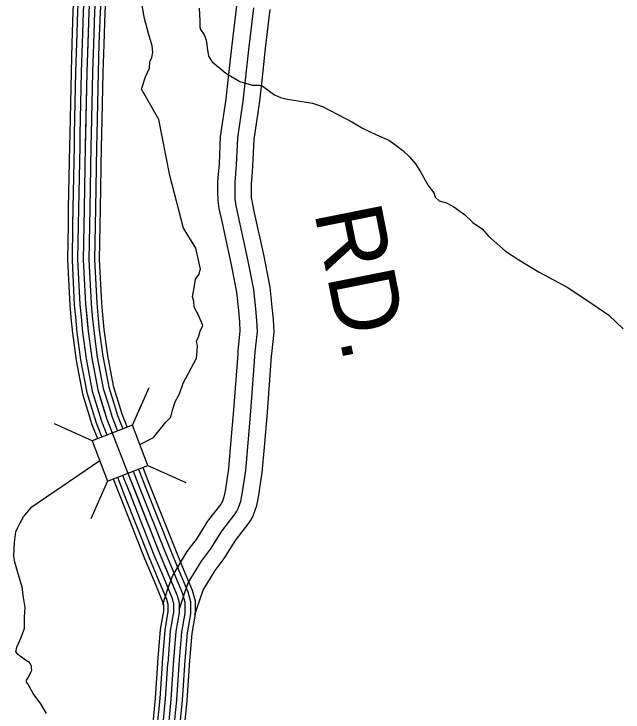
# Model space of a CAD drawing. Extents: x 1551132 to 1791609, y 378168 to 563823.
# Drawn here: x 1615757 to 1619104, y 420474 to 424312 of the extents above; entities that cross this region are included whole.
import ezdxf

# ---------------------------------------------------------------- set-up
doc = ezdxf.new("R2010")
doc.units = 0
for name, color, linetype in [('DESIGN - ROW - Right-of-Way and Easement Labels', 7, 'Continuous'), ('DESIGN - TRANSPORTATION - Text', 7, 'Continuous'), ('SURVEY - CONTROL with Text', 7, 'Continuous'), ('SURVEY - DRAINAGE - Storm Sewer', 7, 'Continuous'), ('SURVEY - PROPERTY - Owners', 7, 'Continuous')]:
    doc.layers.add(name, color=color, linetype=linetype)

msp = doc.modelspace()

# ---------------------------------------------------------------- linework, layer by layer
at = {"layer": 'DESIGN - TRANSPORTATION - Text'}
for points in [[(1616495.377, 424204.004), (1616473.219, 424286.673), (1616460.827, 424359.108), (1616453.994, 424445.535)], [(1616775.095, 424344.483), (1616777.528, 424274.272), (1616778.77, 424240.171), (1616782.461, 424226.063), (1616801.828, 424197.57), (1616807.553, 424185.412), (1616813.152, 424167.253), (1616819.986, 424114.985), (1616825.227, 424080.792), (1616846.51, 424048.25), (1616921.133, 423986.465), (1616998.123, 423940.655), (1617065.688, 423921.113), (1617105.67, 423920.222), (1617125.528, 423913.771), (1617188.518, 423868.27), (1617222.193, 423853.495), (1617250, 423844.861), (1617281.891, 423840.145), (1617397.488, 423821.536), (1617453.104, 423804.269), (1617613.2, 423718.525), (1617672.465, 423685.141), (1617749.63, 423647.348), (1617816.97, 423617.789), (1617854.378, 423590.897), (1617893.735, 423561.963), (1617930.959, 423527.062), (1617964.1, 423488.244), (1617991.099, 423443.551), (1618033.432, 423368.441), (1618064.573, 423329.673), (1618072.031, 423305.448), (1618093.58, 423284.931), (1618133.338, 423274.022), (1618174.828, 423251.055), (1618231.91, 423209.695), (1618278.951, 423166.561), (1618330.175, 423131.343), (1618365.265, 423090.476), (1618457.438, 423008.257), (1618530.378, 422960.531), (1618642.859, 422891.887), (1618797.047, 422810.293), (1618933.069, 422721.083), (1619025.65, 422656.89), (1619103.964, 422580.988)], [(1616457.027, 423898.637), (1616480.085, 423965.822), (1616501.143, 424013.457), (1616503.943, 424049.475), (1616514.476, 424073.292), (1616519.093, 424101.251), (1616515.901, 424137.402), (1616495.377, 424204.004)], [(1616448.851, 421944.594), (1616523.733, 421983.512), (1616591.615, 422068.189), (1616618.231, 422095.665), (1616627.072, 422133.549), (1616642.089, 422179.317), (1616667.063, 422222.86), (1616686.388, 422282.562), (1616759.436, 422419.232), (1616764.277, 422457.208), (1616764.994, 422489.267), (1616761.303, 422503.376), (1616759.578, 422515.443), (1616770.019, 422535.252), (1616780.769, 422569.086), (1616795.427, 422598.828), (1616770.686, 422655.505), (1616747.678, 422700.106), (1616744.395, 422732.249), (1616736.937, 422756.466), (1616746.045, 422806.375), (1616755.111, 422854.277), (1616773.728, 422881.927), (1616778.127, 422899.87), (1616782.344, 422909.795), (1616775.061, 422942.029), (1616755.461, 423024.865), (1616689.021, 423134.592), (1616612.29, 423424.55), (1616552.608, 423731.566), (1616457.027, 423898.637)], [(1615935.354, 420466.464), (1615904.521, 420519.265), (1615861.789, 420576.333), (1615842.606, 420612.842), (1615832.965, 420629.093), (1615825.19, 420639.285), (1615825.415, 420649.302), (1615835.765, 420665.11), (1615848.381, 420692.886), (1615854.648, 420704.778), (1615852.873, 420714.837), (1615853.139, 420726.854), (1615841.865, 420746.013), (1615819.865, 420759.663), (1615778.558, 420790.647), (1615766.917, 420806.947), (1615769.008, 420810.906), (1615771.45, 420830.898), (1615794.558, 420880.491), (1615813.749, 420934.184), (1615815.174, 420998.286), (1615818.29, 421048.329), (1615809.541, 421104.647), (1615800.791, 421160.965), (1615776.725, 421247.684), (1615761.842, 421298.127), (1615756.559, 421330.311), (1615760.25, 421406.396), (1615767.542, 421464.365), (1615778.075, 421488.182), (1615790.65, 421513.958), (1615809.399, 421547.617), (1615854.623, 421602.735), (1616227.99, 421857)]]:
    msp.add_lwpolyline(points, dxfattribs=at)
at = {"layer": 'SURVEY - CONTROL with Text'}
for points in [[(1616091.978, 424649.307), (1616091.861, 424529.47), (1616080.936, 424326.557), (1616075.228, 424152.444)], [(1616116.694, 424649.282), (1616116.577, 424528.795), (1616105.636, 424325.49), (1616099.927, 424151.635)], [(1616147.693, 424649.257), (1616147.577, 424527.945), (1616136.602, 424324.148), (1616130.91, 424150.619)], [(1616178.693, 424649.224), (1616178.576, 424527.095), (1616167.576, 424322.807), (1616161.893, 424149.602)], [(1616209.692, 424649.19), (1616209.575, 424526.245), (1616198.55, 424321.465), (1616192.875, 424148.585)], [(1616240.691, 424649.165), (1616240.574, 424525.395), (1616229.516, 424320.123), (1616223.858, 424147.569)], [(1616266.407, 424649.14), (1616266.29, 424524.695), (1616255.216, 424319.007), (1616249.557, 424146.727)], [(1616167.576, 424322.807), (1616156.734, 423992.24), (1616148.784, 423585.454), (1616141.768, 423242.803), (1616137.634, 422960.246), (1616150.117, 422717.539), (1616163.942, 422567.011), (1616183.833, 422420.407), (1616217.34, 422245.544), (1616267.072, 422084.481), (1616375.195, 421806.332), (1616554.848, 421350.77), (1616653.571, 421114.848), (1616665.004, 421074.597), (1616664.212, 421020.487), (1616646.671, 420916.509), (1616632.013, 420736.321), (1616619.18, 420544.083), (1616597.963, 420325.91)], [(1616075.228, 424152.46), (1616070.045, 423994.506), (1616063.345, 423651.447)], [(1616099.927, 424151.652), (1616094.752, 423993.865), (1616088.052, 423650.964)], [(1616130.91, 424150.635), (1616125.743, 423993.048), (1616119.052, 423650.364)], [(1616161.893, 424149.619), (1616156.734, 423992.24), (1616150.043, 423649.756)], [(1616192.875, 424148.602), (1616187.725, 423991.431), (1616181.034, 423649.147)], [(1616223.858, 424147.585), (1616218.716, 423990.615), (1616212.033, 423648.547)], [(1616249.557, 424146.744), (1616244.424, 423989.948), (1616237.741, 423648.039)], [(1616063.345, 423651.472), (1616062.086, 423587.187), (1616055.07, 423244.328), (1616053.703, 423151.117)], [(1616088.052, 423650.989), (1616086.794, 423586.696), (1616079.777, 423243.895), (1616078.419, 423150.759)], [(1616119.052, 423650.381), (1616117.793, 423586.071), (1616110.777, 423243.345), (1616109.41, 423150.301)], [(1616150.043, 423649.772), (1616148.784, 423585.454), (1616141.768, 423242.803), (1616140.409, 423149.851)], [(1616181.034, 423649.164), (1616179.775, 423584.837), (1616172.758, 423242.262), (1616171.408, 423149.401)], [(1616212.033, 423648.556), (1616210.774, 423584.212), (1616203.758, 423241.712), (1616202.399, 423148.942)], [(1616237.741, 423648.056), (1616236.482, 423583.696), (1616229.465, 423241.262), (1616228.115, 423148.567)], [(1616053.703, 423151.134), (1616050.886, 422958.654), (1616063.602, 422711.348), (1616069.927, 422642.546)], [(1616078.419, 423150.776), (1616075.611, 422959.104), (1616088.268, 422713.114), (1616094.535, 422644.813)], [(1616109.41, 423150.317), (1616106.627, 422959.679), (1616119.193, 422715.323), (1616125.409, 422647.646)], [(1616140.409, 423149.867), (1616137.634, 422960.246), (1616150.117, 422717.539), (1616156.275, 422650.479)], [(1616171.408, 423149.417), (1616168.642, 422960.813), (1616181.041, 422719.756), (1616187.141, 422653.313)], [(1616202.399, 423148.959), (1616199.658, 422961.388), (1616211.966, 422721.965), (1616218.015, 422656.146)], [(1616228.115, 423148.584), (1616225.382, 422961.863), (1616237.623, 422723.806), (1616243.623, 422658.505)], [(1616069.927, 422642.562), (1616077.76, 422557.21), (1616098.226, 422406.406), (1616133.075, 422224.527), (1616161.091, 422133.791)], [(1616094.535, 422644.829), (1616102.326, 422560.002), (1616122.626, 422410.398), (1616157.092, 422230.518), (1616184.708, 422141.083)], [(1616125.409, 422647.663), (1616133.134, 422563.51), (1616153.225, 422415.398), (1616187.216, 422238.027), (1616214.332, 422150.225)], [(1616156.275, 422650.496), (1616163.942, 422567.011), (1616183.833, 422420.407), (1616217.34, 422245.544), (1616243.948, 422159.375)], [(1616187.141, 422653.329), (1616194.749, 422570.511), (1616214.44, 422425.415), (1616247.464, 422253.061), (1616273.564, 422168.525)], [(1616218.015, 422656.163), (1616225.557, 422574.019), (1616245.04, 422430.415), (1616277.589, 422260.569), (1616303.188, 422177.667)], [(1616243.623, 422658.521), (1616251.115, 422576.919), (1616270.431, 422434.565), (1616302.58, 422266.803), (1616327.754, 422185.259)], [(1616303.18, 422177.684), (1616325.663, 422104.89), (1616354.478, 422030.763)], [(1616327.746, 422185.276), (1616349.962, 422113.349), (1616378.478, 422039.98)], [(1616184.699, 422141.099), (1616208.482, 422064.072), (1616238.715, 421986.312)], [(1616214.324, 422150.241), (1616237.781, 422074.281), (1616267.647, 421997.446)], [(1616243.939, 422159.392), (1616267.072, 422084.481), (1616296.597, 422008.529)], [(1616273.555, 422168.542), (1616296.363, 422094.682), (1616325.529, 422019.663)], [(1616161.083, 422133.799), (1616185.132, 422055.939), (1616215.632, 421977.478)], [(1616411.727, 421798.182), (1616449.226, 421703.105)], [(1616440.651, 421809.357), (1616478.059, 421714.472)], [(1616464.676, 421818.533), (1616501.983, 421723.905)], [(1616301.813, 421756.048), (1616339.72, 421659.92)], [(1616324.896, 421764.881), (1616362.711, 421668.987)], [(1616353.837, 421775.998), (1616391.544, 421680.354)], [(1616382.778, 421787.107), (1616420.385, 421691.729)], [(1616478.059, 421714.497), (1616612.289, 421374.113), (1616663.562, 421251.576)], [(1616501.983, 421723.93), (1616636.113, 421383.796), (1616687.287, 421261.502)], [(1616391.544, 421680.371), (1616526.132, 421339.095), (1616577.773, 421215.675)], [(1616420.385, 421691.746), (1616554.848, 421350.77), (1616606.372, 421227.642)], [(1616449.226, 421703.121), (1616583.564, 421362.446), (1616634.971, 421239.609)], [(1616339.72, 421659.928), (1616474.509, 421318.12), (1616526.382, 421194.166)], [(1616362.711, 421668.995), (1616497.408, 421327.428), (1616549.182, 421203.708)], [(1616687.279, 421261.518), (1616736.511, 421143.865), (1616752.894, 421086.18), (1616751.819, 421012.503), (1616733.794, 420905.634), (1616719.794, 420733.654)], [(1616577.764, 421215.692), (1616624.255, 421104.589), (1616633.938, 421070.505), (1616633.255, 421023.312), (1616615.88, 420920.351), (1616601.472, 420743.288)], [(1616606.364, 421227.659), (1616653.571, 421114.848), (1616665.004, 421074.597), (1616664.212, 421020.487), (1616646.671, 420916.509), (1616632.371, 420740.771)], [(1616634.963, 421239.626), (1616682.887, 421125.106), (1616696.07, 421078.688), (1616695.17, 421017.662), (1616677.462, 420912.667), (1616663.27, 420738.254)], [(1616663.554, 421251.593), (1616712.195, 421135.357), (1616727.128, 421082.789), (1616726.136, 421014.845), (1616708.253, 420908.826), (1616694.161, 420735.746)], [(1616526.374, 421194.183), (1616571.573, 421086.155), (1616578.114, 421063.138), (1616577.606, 421028.379), (1616560.548, 420927.259), (1616545.94, 420747.805)], [(1616549.173, 421203.725), (1616594.947, 421094.339), (1616602.88, 421066.405), (1616602.289, 421026.129), (1616585.089, 420924.193), (1616570.581, 420745.796)], [(1616545.957, 420747.88), (1616545.532, 420742.755), (1616532.748, 420551.166), (1616511.882, 420336.635), (1616499.649, 420256.242)], [(1616570.589, 420745.863), (1616570.181, 420740.921), (1616557.381, 420549.149), (1616536.415, 420333.577), (1616524.09, 420252.525)], [(1616601.48, 420743.321), (1616601.097, 420738.621), (1616588.28, 420546.616), (1616567.189, 420329.744), (1616554.731, 420247.867)], [(1616632.38, 420740.788), (1616632.013, 420736.321), (1616619.18, 420544.083), (1616597.963, 420325.91), (1616585.38, 420243.2)], [(1616663.279, 420738.254), (1616662.929, 420734.021), (1616650.079, 420541.549), (1616628.738, 420322.077), (1616616.03, 420238.533)], [(1616694.17, 420735.713), (1616693.845, 420731.721), (1616680.978, 420539.016), (1616659.512, 420318.243), (1616646.671, 420233.875)], [(1616719.802, 420733.613), (1616719.486, 420729.813), (1616706.611, 420536.916), (1616685.036, 420315.06), (1616672.095, 420230.008)]]:
    msp.add_lwpolyline(points, dxfattribs=at)
at = {"layer": 'SURVEY - DRAINAGE - Storm Sewer'}
for p, q in [((1616407.892, 422051.27), (1616500.287, 422258.773)), ((1616186.11, 421966.123), (1615978.607, 422058.509)), ((1616493.072, 421829.422), (1616700.55, 421737.077)), ((1616271.216, 421744.358), (1616178.871, 421536.847))]:
    msp.add_line(p, q, dxfattribs=at)
msp.add_lwpolyline([(1616186.11, 421966.123), (1616271.241, 421744.316), (1616493.072, 421829.422), (1616407.892, 422051.27)], close=True, dxfattribs=at)
at = {"layer": 'SURVEY - PROPERTY - Owners'}
for points in [[(1616574.656, 421065.155), (1616603.972, 421156.632), (1616628.813, 421224.817), (1616708.345, 421355.971), (1616759.902, 421423.673), (1616821.892, 421523.125), (1616827.259, 421530.042), (1616895.249, 421617.561), (1616899.607, 421624.761), (1616902.44, 421630.378), (1616911.799, 421657.954), (1616918.24, 421688.605), (1616937.69, 421812.85), (1616949.106, 421946.403), (1616965.239, 422135.225), (1616987.931, 422443.774), (1616989.164, 422460.45), (1617000.614, 422568.769), (1616998.189, 422618.987), (1616991.581, 422681.081), (1616981.906, 422783.208), (1616955.707, 422914.078), (1616949.998, 422942.613), (1616898.425, 423179.452), (1616884.933, 423242.495), (1616878.1, 423285.855), (1616877.434, 423334.331), (1616877.684, 423390.099), (1616881.059, 423432.109), (1616885.567, 423488.085), (1616892.384, 423639.372), (1616922.475, 423844.361), (1616932.233, 423931.938), (1616955.757, 424143.236), (1616981.59, 424356.991)], [(1616664.446, 421036.379), (1616693.195, 421126.09), (1616714.236, 421183.841), (1616786.376, 421302.811), (1616837.583, 421370.046), (1616899.365, 421469.157), (1616973.072, 421564.043), (1616982.147, 421579.035), (1616989.605, 421593.81), (1617002.905, 421633.02), (1617011.013, 421671.604), (1617031.354, 421801.524), (1617059.237, 422127.75), (1617083.087, 422452.033), (1617095.145, 422566.069), (1617092.237, 422626.263), (1617085.395, 422690.523), (1617075.312, 422796.942), (1617042.296, 422961.896), (1616990.589, 423199.353), (1616977.673, 423259.713), (1616972.29, 423293.888), (1616971.723, 423334.773), (1616971.957, 423386.099), (1616979.69, 423482.177), (1616986.365, 423630.381), (1617016.006, 423832.294), (1617049.422, 424132.36), (1617075.28, 424346.374)], [(1616750.827, 421008.695), (1616779.026, 421096.706), (1616796.409, 421144.424), (1616861.449, 421251.668), (1616912.315, 421318.462), (1616973.889, 421417.239), (1617047.937, 421512.558), (1617061.553, 421535.042), (1617073.453, 421558.626), (1617090.553, 421609.036), (1617100.261, 421655.245), (1617121.46, 421790.632), (1617133.427, 421930.644), (1617149.66, 422120.558), (1617172.435, 422430.199), (1617173.443, 422443.933), (1617186.084, 422563.478), (1617182.709, 422633.263), (1617175.651, 422699.606), (1617165.168, 422810.159), (1617137.102, 422950.388), (1617131.086, 422980.447), (1617079.254, 423218.495), (1617066.888, 423276.271), (1617062.896, 423301.614), (1617062.429, 423335.198), (1617062.646, 423382.249), (1617065.463, 423417.267), (1617070.229, 423476.493), (1617076.771, 423621.73), (1617105.979, 423820.686), (1617116.087, 423911.463), (1617139.52, 424121.902), (1617165.411, 424336.166)]]:
    msp.add_lwpolyline(points, dxfattribs=at)

# ---------------------------------------------------------------- texts
at = {"layer": 'DESIGN - ROW - Right-of-Way and Easement Labels'}
msp.add_text('RD.', height=370.0089, rotation=281.317864, dxfattribs=at).set_placement((1617405.738, 423223.42))

doc.saveas('drawing.dxf')
